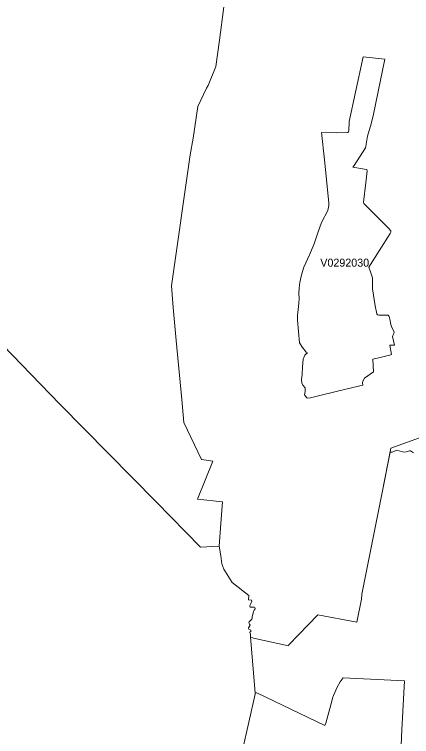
# Model space of a CAD drawing. Extents: x 369010 to 735936, y 6377141 to 6616555.
# Drawn here: x 550629 to 555583, y 6501632 to 6510651 of the extents above; entities that cross this region are included whole.
import ezdxf
from ezdxf.enums import TextEntityAlignment as Align

# ---------------------------------------------------------------- set-up
doc = ezdxf.new("R2010")
doc.units = 0
doc.header["$LTSCALE"] = 40
doc.layers.add('3', color=7, linetype='Continuous', lineweight=13)
doc.layers.add('4', color=7, linetype='Continuous')

msp = doc.modelspace()

# ---------------------------------------------------------------- linework, layer by layer
at = {"layer": '3'}
for points in [[(552911.63, 6504598.1), (553102.45, 6505071.94), (552960.78, 6505093.12), (552741.66, 6505553.22), (552716.17, 6505842.52), (552648.31, 6506577.2), (552610.91, 6506991.45), (552586.41, 6507260.23), (552821.26, 6508898.89), (552858.67, 6509106.43), (552916.59, 6509500.16), (553025.66, 6509731.87), (553045.35, 6509762.82), (553141.68, 6510000.98), (553186.03, 6510329.67), (553240.98, 6510745.58)], [(553240.98, 6510745.58), (553186.03, 6510329.67), (553141.68, 6510000.98), (553045.35, 6509762.82), (553025.66, 6509731.87), (552916.59, 6509500.16), (552858.67, 6509106.43), (552821.26, 6508898.89), (552586.41, 6507260.23), (552610.91, 6506991.45), (552648.31, 6506577.2), (552716.17, 6505842.52), (552741.66, 6505553.22), (552960.78, 6505093.12), (553102.45, 6505071.94), (552911.63, 6504598.1), (553223.27, 6504562.68), (553204.57, 6504293.41), (553181.4, 6504011.06), (553204.57, 6503888.91), (553217.48, 6503787.63), (553241.97, 6503722.58)], [(553474.84, 6501463.45), (553632.56, 6502159.89), (553631.07, 6502172.31), (553575.63, 6502876.53), (553572.32, 6502912.28), (553565.37, 6502929.98), (553565.87, 6502936.27), (553577.12, 6502944.71), (553579.6, 6502952), (553578.11, 6502959.44), (553567.85, 6502966.39), (553553.12, 6502972.02), (553549.65, 6502979.8), (553549.65, 6502989.73), (553556.1, 6503004.46), (553567.85, 6503025.15), (553563.38, 6503035.41), (553555.6, 6503044.35), (553553.62, 6503052.62), (553556.6, 6503065.53), (553571.82, 6503077.28), (553574.8, 6503082.74), (553591.85, 6503098.96), (553593.84, 6503112.7), (553593.34, 6503131.4), (553602.28, 6503158.05), (553612.04, 6503195.45), (553619.49, 6503212.17), (553632.73, 6503226.4), (553632.73, 6503235.67), (553628.26, 6503242.46), (553619.49, 6503247.26), (553570.33, 6503247.26), (553566.36, 6503257.19), (553564.38, 6503268.94), (553577.12, 6503292.6), (553591.85, 6503322.06), (553586.06, 6503333.98), (553548.65, 6503340.27), (553551.63, 6503393.4), (553344.26, 6503555.42), (553241.97, 6503722.58), (553217.48, 6503787.63), (553204.57, 6503888.91), (553181.4, 6504011.06), (552948.54, 6503997.98), (552398.23, 6504564.67), (551198, 6505778.31), (550833.73, 6506159.46), (550372.3, 6506632.14)], [(550372.3, 6506632.14), (550833.73, 6506159.46), (551198, 6505778.31), (552398.23, 6504564.67), (552948.54, 6503997.98), (553181.4, 6504011.06), (553204.57, 6504293.41), (553223.27, 6504562.68), (552911.63, 6504598.1)], [(553241.97, 6503722.58), (553344.26, 6503555.42), (553551.63, 6503393.4), (553548.65, 6503340.27), (553586.06, 6503333.98), (553591.85, 6503322.06), (553577.12, 6503292.6), (553564.38, 6503268.94), (553566.36, 6503257.19), (553570.33, 6503247.26), (553619.49, 6503247.26), (553628.26, 6503242.46), (553632.73, 6503235.67), (553632.73, 6503226.4), (553619.49, 6503212.17), (553612.04, 6503195.45), (553602.28, 6503158.05), (553593.34, 6503131.4), (553593.84, 6503112.7), (553591.85, 6503098.96), (553574.8, 6503082.74), (553571.82, 6503077.28), (553556.6, 6503065.53), (553553.62, 6503052.62), (553555.6, 6503044.35), (553563.38, 6503035.41), (553567.85, 6503025.15), (553556.1, 6503004.46), (553549.65, 6502989.73), (553549.65, 6502979.8), (553553.12, 6502972.02), (553567.85, 6502966.39), (553578.11, 6502959.44), (553579.6, 6502952), (553577.12, 6502944.71), (553565.87, 6502936.27), (553565.37, 6502929.98), (553572.32, 6502912.28), (553575.63, 6502876.53), (553612.04, 6502860.8), (554048.81, 6502766.96), (554053.94, 6502775.9), (554412.42, 6503153.58), (554899.99, 6503060.57), (554958.08, 6503348.54), (554964.04, 6503411.93), (555210.81, 6504660.99), (555324.84, 6505232.48), (555876.3, 6505431.74)], [(555876.3, 6505431.74), (555324.84, 6505232.48), (555315.08, 6505183.49), (555342.38, 6505182.82), (555399.15, 6505208.97), (555488.19, 6505183.82), (555514.84, 6505187.13), (555557.87, 6505202.68), (555568.96, 6505202.02), (555607.36, 6505174.71)], [(555607.36, 6505174.71), (555568.96, 6505202.02), (555557.87, 6505202.68), (555514.84, 6505187.13), (555488.19, 6505183.82), (555399.15, 6505208.97), (555342.38, 6505182.82), (555315.08, 6505183.49)], [(555315.08, 6505183.49), (555210.81, 6504660.99), (554964.04, 6503411.93), (554958.08, 6503348.54), (554899.99, 6503060.57), (554412.42, 6503153.58), (554053.94, 6502775.9), (554048.81, 6502766.96), (553612.04, 6502860.8), (553575.63, 6502876.53), (553631.07, 6502172.31), (553648.45, 6502179.75), (553653.75, 6502180.09), (554501.96, 6501768.97), (554512.05, 6501799.92), (554589.18, 6502075.65), (554596.95, 6502109.58), (554609.37, 6502145.83), (554656.54, 6502248.6), (554694.6, 6502314.14), (554729.19, 6502367.44), (555495.64, 6502326.89), (555461.71, 6501714.36), (555444.34, 6501333.86)], [(555444.34, 6501333.86), (555461.71, 6501714.36), (555495.64, 6502326.89), (554729.19, 6502367.44), (554694.6, 6502314.14), (554656.54, 6502248.6), (554609.37, 6502145.83), (554596.95, 6502109.58), (554589.18, 6502075.65), (554512.05, 6501799.92), (554501.96, 6501768.97), (553653.75, 6502180.09), (553648.45, 6502179.75), (553631.07, 6502172.31), (553632.56, 6502159.89), (553474.84, 6501463.45)]]:
    msp.add_lwpolyline(points, dxfattribs=at)
for points in [[(555260.96, 6506896.78), (555289.75, 6506893.31), (555304.98, 6506879.74), (555313.59, 6506845.64), (555323.68, 6506777.79), (555338.91, 6506740.38), (555364.4, 6506687.75), (555362.74, 6506665.74), (555349.17, 6506642.07), (555344.04, 6506626.68), (555369.53, 6506521.42), (555313.59, 6506519.77), (555332.12, 6506402.75), (555325.34, 6506397.62), (555191.94, 6506367.5), (555098.6, 6506345.49), (555110.51, 6506187.6), (554995.16, 6506109.48), (554976.46, 6506072.24), (554973.15, 6506050.07), (554974.8, 6506021.27), (554780.5, 6505975.75), (554454.79, 6505897.64), (554320.89, 6505863.71), (554290.44, 6505856.92), (554276.87, 6505863.71), (554249.73, 6505899.46), (554256.51, 6505943.48), (554254.86, 6505989.33), (554227.72, 6506021.6), (554214.14, 6506050.4), (554210.67, 6506086.15), (554219.11, 6506156.48), (554224.24, 6506248.01), (554232.68, 6506344.83), (554251.38, 6506397.46), (554266.61, 6506411.03), (554285.31, 6506422.95), (554268.43, 6506433.04), (554224.24, 6506492.46), (554187, 6506550.22), (554171.78, 6506690.07), (554159.86, 6506832.57), (554159.86, 6506891.98), (554166.64, 6506964.97), (554176.91, 6507043.09), (554181.87, 6507104.16), (554176.91, 6507165.23), (554179.88, 6507235.41), (554188.33, 6507301.61), (554210.34, 6507400.08), (554239.14, 6507493.43), (554311.96, 6507650.32), (554369.55, 6507786.2), (554413.58, 6507921.92), (554461.08, 6508054.32), (554540.85, 6508203.6), (554550.94, 6508264.67), (554550.94, 6508297.78), (554496.83, 6508834.84), (554460.91, 6509175.11), (554650.74, 6509171.64), (554788.11, 6509176.77), (554796.55, 6509183.55), (554801.68, 6509193.81), (554806.81, 6509314.3), (554884.77, 6509681.72), (554979.6, 6510119.64), (555251.52, 6510092.67), (555106.87, 6509406.49), (555079.73, 6509284.34), (555033.89, 6509131.58), (555011.87, 6509007.79), (555006.74, 6508985.61), (554865.9, 6508765.65), (554848.85, 6508741.99), (554994.66, 6508719.81), (555023.46, 6508713.02), (555028.59, 6508699.45), (555013.36, 6508546.2), (554984.4, 6508305.22), (554986.22, 6508291.65), (555296.37, 6507980.01), (555323.52, 6507949.39), (555325.17, 6507932.34), (555318.39, 6507917.12), (555179.53, 6507698.98), (555050.6, 6507494.25), (555072.61, 6507436.49), (555098.1, 6507361.85), (555098.1, 6507290.52), (555096.45, 6507222.66), (555130.37, 6507010.49), (555148.91, 6506913.83), (555157.52, 6506900.09), (555174.4, 6506895.13)], [(555260.96, 6506896.78), (555174.4, 6506895.13), (555157.52, 6506900.09), (555148.91, 6506913.83), (555130.37, 6507010.49), (555096.45, 6507222.66), (555098.1, 6507290.52), (555098.1, 6507361.85), (555072.61, 6507436.49), (555050.6, 6507494.25), (555179.53, 6507698.98), (555318.39, 6507917.12), (555325.17, 6507932.34), (555323.52, 6507949.39), (555296.37, 6507980.01), (554986.22, 6508291.65), (554984.4, 6508305.22), (555013.36, 6508546.2), (555028.59, 6508699.45), (555023.46, 6508713.02), (554994.66, 6508719.81), (554848.85, 6508741.99), (554865.9, 6508765.65), (555006.74, 6508985.61), (555011.87, 6509007.79), (555033.89, 6509131.58), (555079.73, 6509284.34), (555106.87, 6509406.49), (555251.52, 6510092.67), (554979.6, 6510119.64), (554884.77, 6509681.72), (554806.81, 6509314.3), (554801.68, 6509193.81), (554796.55, 6509183.55), (554788.11, 6509176.77), (554650.74, 6509171.64), (554460.91, 6509175.11), (554496.83, 6508834.84), (554550.94, 6508297.78), (554550.94, 6508264.67), (554540.85, 6508203.6), (554461.08, 6508054.32), (554413.58, 6507921.92), (554369.55, 6507786.2), (554311.96, 6507650.32), (554239.14, 6507493.43), (554210.34, 6507400.08), (554188.33, 6507301.61), (554179.88, 6507235.41), (554176.91, 6507165.23), (554181.87, 6507104.16), (554176.91, 6507043.09), (554166.64, 6506964.97), (554159.86, 6506891.98), (554159.86, 6506832.57), (554171.78, 6506690.07), (554187, 6506550.22), (554224.24, 6506492.46), (554268.43, 6506433.04), (554285.31, 6506422.95), (554266.61, 6506411.03), (554251.38, 6506397.46), (554232.68, 6506344.83), (554224.24, 6506248.01), (554219.11, 6506156.48), (554210.67, 6506086.15), (554214.14, 6506050.4), (554227.72, 6506021.6), (554254.86, 6505989.33), (554256.51, 6505943.48), (554249.73, 6505899.46), (554276.87, 6505863.71), (554290.44, 6505856.92), (554320.89, 6505863.71), (554454.79, 6505897.64), (554780.5, 6505975.75), (554974.8, 6506021.27), (554973.15, 6506050.07), (554976.46, 6506072.24), (554995.16, 6506109.48), (555110.51, 6506187.6), (555098.6, 6506345.49), (555191.94, 6506367.5), (555325.34, 6506397.62), (555332.12, 6506402.75), (555313.59, 6506519.77), (555369.53, 6506521.42), (555344.04, 6506626.68), (555349.17, 6506642.07), (555362.74, 6506665.74), (555364.4, 6506687.75), (555338.91, 6506740.38), (555323.68, 6506777.79), (555313.59, 6506845.64), (555304.98, 6506879.74), (555289.75, 6506893.31)]]:
    msp.add_lwpolyline(points, close=True, dxfattribs=at)

# ---------------------------------------------------------------- texts
at = {"layer": '4'}
msp.add_text('V0292030', height=100, dxfattribs=at).set_placement((554749.42, 6507500.7), align=Align.CENTER)

doc.saveas('drawing.dxf')
